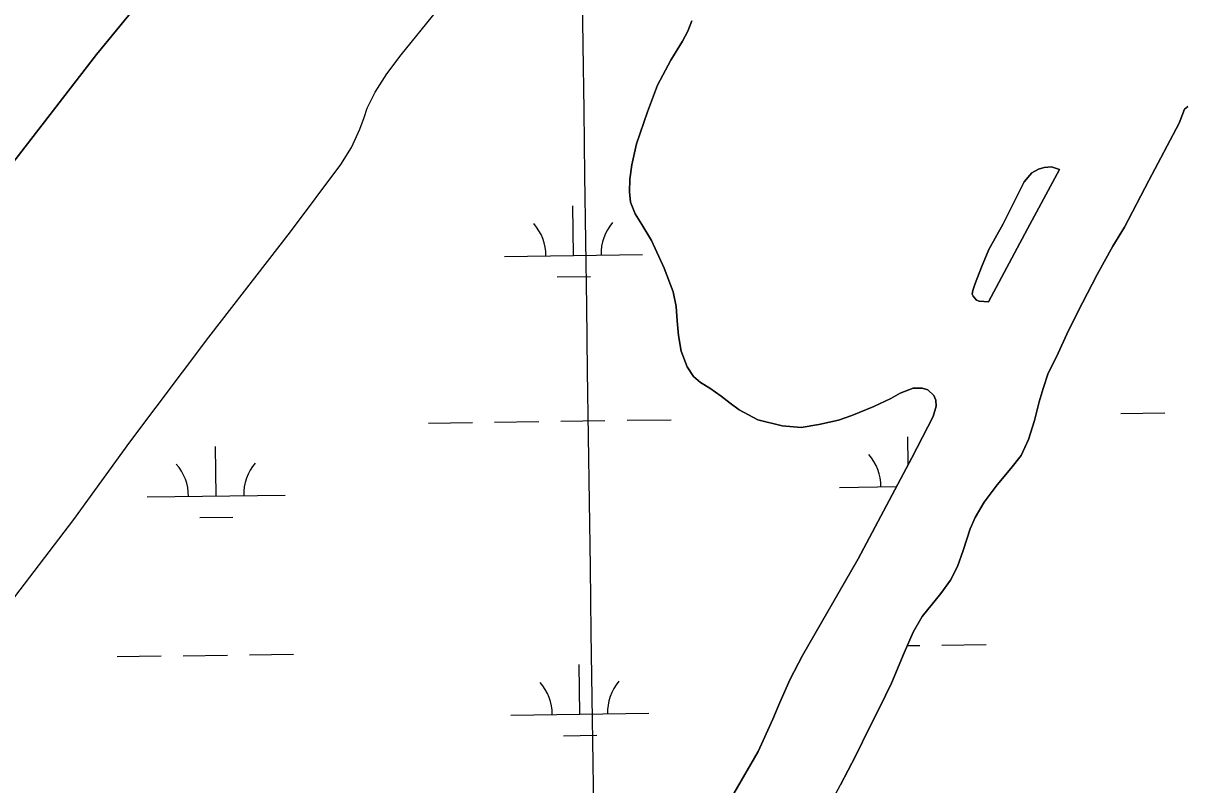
# Model space of a CAD drawing. Extents: x 3767014 to 3805179, y 361544 to 387384.
# Drawn here: x 3784085 to 3784928, y 367654 to 368206 of the extents above; entities that cross this region are included whole.
import ezdxf

# ---------------------------------------------------------------- set-up
doc = ezdxf.new("R2010")
doc.units = 0
for name, color, linetype in [('V-GRID-MAJR', 7, 'Continuous'), ('V-TOPO-SHOR', 7, 'Continuous'), ('V-WETL-SWMP', 7, 'Continuous')]:
    doc.layers.add(name, color=color, linetype=linetype)

msp = doc.modelspace()

# ---------------------------------------------------------------- linework, layer by layer
at = {"layer": 'V-GRID-MAJR'}
msp.add_spline([(3784505.154, 367149.462), (3784421.458, 373206.305), (3784337.716, 379266.522), (3784253.973, 385326.739), (3784253.926, 385330.111)], degree=3, dxfattribs=at)
at = {"layer": 'V-TOPO-SHOR'}
for points in [[(3784056.584, 368078.421), (3784138.123, 368183.469), (3784216.08, 368278.832)], [(3784071.8, 367781.078), (3784121.503, 367846.401), (3784162.195, 367902.459), (3784219.396, 367978.583), (3784278.753, 368055.057), (3784315.101, 368103.83), (3784322.858, 368116.114), (3784328.923, 368129.338), (3784332.054, 368137.87), (3784334.344, 368144.71), (3784339.953, 368156.349), (3784348.375, 368169.633), (3784358.95, 368183.264), (3784384.704, 368215.26)], [(3784746.518, 367932.89), (3784744.982, 367936.238), (3784740.624, 367940.388), (3784736.43, 367941.735), (3784730.044, 367941.77), (3784720.652, 367938.151), (3784713.687, 367934.207), (3784701.54, 367928.489), (3784685.641, 367921.904), (3784675.76, 367918.564), (3784661.522, 367915.31), (3784648.898, 367913.258), (3784635.033, 367914.462), (3784617.514, 367918.675), (3784603.789, 367925.978), (3784597.284, 367930.752), (3784590.772, 367935.913), (3784582.502, 367941.707), (3784575.825, 367945.702), (3784570.783, 367950.028), (3784566.159, 367957.073), (3784561.913, 367968.386), (3784559.79, 367979.943), (3784558.946, 367990.564), (3784558.303, 368000.996), (3784556.009, 368011.582), (3784549.49, 368028.74), (3784540.291, 368048.637), (3784533.426, 368060.269), (3784528.394, 368068.078), (3784525.09, 368076.512), (3784524.421, 368084.043), (3784524.58, 368093.236), (3784526.067, 368103.529), (3784529.467, 368118.705), (3784537.501, 368142.028), (3784544.571, 368161.359), (3784554.377, 368179.5), (3784562.841, 368193.252), (3784566.726, 368200.508), (3784569.542, 368207.93)], [(3784926.646, 368143.836), (3784922.734, 368133.774), (3784900.829, 368092.308), (3784883.285, 368058.303), (3784874.821, 368044.549), (3784863.426, 368024.145), (3784852.713, 368003.464), (3784842.469, 367983.476), (3784833.843, 367964.493), (3784827.848, 367952.54)], [(3784929.112, 368145.833), (3784926.646, 368143.836)], [(3784836.093, 368100.279), (3784830.23, 368102.108), (3784825.016, 368101.584), (3784820.803, 368100.396), (3784816.037, 368097.713), (3784810.475, 368091.264), (3784795.152, 368060.802), (3784784.861, 368042.204), (3784779.456, 368029.445), (3784775.014, 368017.599), (3784773.169, 368012.424), (3784772.837, 368009.852), (3784773.369, 368008.287), (3784775.802, 368005.586), (3784777.891, 368004.848), (3784784.668, 368004.365)], [(3784784.668, 368004.365), (3784812.879, 368057.22), (3784836.093, 368100.279)], [(3784827.848, 367952.54), (3784824.154, 367941.516), (3784821.202, 367931.77), (3784817.956, 367918.241), (3784813.557, 367904.394), (3784808.331, 367892.751), (3784800.722, 367883.47), (3784790.761, 367871.614), (3784781.496, 367858.904), (3784774.895, 367848.002), (3784771.229, 367839.784), (3784766.199, 367824.084), (3784762.228, 367812.472), (3784757.153, 367802.477), (3784750.043, 367792.725), (3784736.62, 367776.042), (3784729.931, 367764.751), (3784723.529, 367749.791), (3784714.301, 367727.793), (3784705.648, 367709.875), (3784697.985, 367695.076), (3784688.504, 367675.397), (3784677.322, 367654.124)], [(3784600.018, 367647.731), (3784617.742, 367678.354), (3784628.385, 367701.74), (3784633.409, 367713.86), (3784640.731, 367730.781), (3784649.691, 367747.933), (3784690.046, 367818.007), (3784728.969, 367891.242), (3784744.579, 367921.233), (3784746.622, 367928.634), (3784746.518, 367932.89)]]:
    msp.add_lwpolyline(points, dxfattribs=at)
at = {"layer": 'V-WETL-SWMP'}
for p, q in [((3784358.95, 368183.264), (3784384.703, 368215.259)), ((3784569.542, 368207.931), (3784566.726, 368200.508)), ((3784566.726, 368200.508), (3784562.842, 368193.253)), ((3784562.842, 368193.253), (3784554.377, 368179.499)), ((3784348.375, 368169.633), (3784358.95, 368183.264)), ((3784554.377, 368179.499), (3784544.57, 368161.358)), ((3784339.953, 368156.35), (3784348.375, 368169.633)), ((3784334.343, 368144.71), (3784339.953, 368156.35)), ((3784544.57, 368161.358), (3784537.501, 368142.027)), ((3784328.922, 368129.338), (3784332.054, 368137.87)), ((3784332.054, 368137.87), (3784334.343, 368144.71)), ((3784537.501, 368142.027), (3784529.466, 368118.706)), ((3784922.734, 368133.774), (3784926.646, 368143.836)), ((3784926.646, 368143.836), (3784929.112, 368145.832)), ((3784322.859, 368116.114), (3784328.922, 368129.338)), ((3784900.829, 368092.308), (3784922.734, 368133.774)), ((3784315.101, 368103.83), (3784322.859, 368116.114)), ((3784529.466, 368118.706), (3784526.068, 368103.529)), ((3784278.752, 368055.057), (3784315.101, 368103.83)), ((3784526.068, 368103.529), (3784524.58, 368093.237)), ((3784524.58, 368093.237), (3784524.42, 368084.042)), ((3784883.286, 368058.303), (3784900.829, 368092.308)), ((3784524.42, 368084.042), (3784525.09, 368076.512)), ((3784483.793, 368037.91), (3784483.293, 368073.907)), ((3784525.09, 368076.512), (3784528.394, 368068.079)), ((3784528.394, 368068.079), (3784533.425, 368060.27)), ((3784219.396, 367978.583), (3784278.752, 368055.057)), ((3784533.425, 368060.27), (3784540.291, 368048.636)), ((3784874.822, 368044.549), (3784883.286, 368058.303)), ((3784540.291, 368048.636), (3784549.49, 368028.74)), ((3784433.798, 368037.216), (3784533.788, 368038.605)), ((3784863.426, 368024.144), (3784874.822, 368044.549)), ((3784549.49, 368028.74), (3784556.009, 368011.582)), ((3784472.008, 368022.314), (3784496.006, 368022.648)), ((3784852.713, 368003.465), (3784863.426, 368024.144)), ((3784556.009, 368011.582), (3784558.302, 368000.997)), ((3784842.468, 367983.475), (3784852.713, 368003.465)), ((3784558.302, 368000.997), (3784558.946, 367990.564)), ((3784558.946, 367990.564), (3784559.789, 367979.942)), ((3784162.194, 367902.458), (3784219.396, 367978.583)), ((3784559.789, 367979.942), (3784561.913, 367968.385)), ((3784833.842, 367964.493), (3784842.468, 367983.475)), ((3784561.913, 367968.385), (3784566.159, 367957.073)), ((3784827.849, 367952.541), (3784833.842, 367964.493)), ((3784566.159, 367957.073), (3784570.783, 367950.028)), ((3784824.154, 367941.517), (3784827.849, 367952.541)), ((3784570.783, 367950.028), (3784575.825, 367945.702)), ((3784575.825, 367945.702), (3784582.502, 367941.706)), ((3784582.502, 367941.706), (3784590.772, 367935.912)), ((3784590.772, 367935.912), (3784597.285, 367930.752)), ((3784713.686, 367934.207), (3784720.651, 367938.152)), ((3784720.651, 367938.152), (3784730.043, 367941.77)), ((3784730.043, 367941.77), (3784736.43, 367941.735)), ((3784736.43, 367941.735), (3784740.623, 367940.387)), ((3784740.623, 367940.387), (3784744.983, 367936.238)), ((3784744.983, 367936.238), (3784746.517, 367932.889)), ((3784821.202, 367931.769), (3784824.154, 367941.517)), ((3784597.285, 367930.752), (3784603.788, 367925.978)), ((3784685.642, 367921.905), (3784701.54, 367928.489)), ((3784701.54, 367928.489), (3784713.686, 367934.207)), ((3784746.622, 367928.635), (3784744.579, 367921.232)), ((3784746.517, 367932.889), (3784746.622, 367928.635)), ((3784817.957, 367918.241), (3784821.202, 367931.769)), ((3784522.613, 367918.367), (3784554.61, 367918.812)), ((3784603.788, 367925.978), (3784617.514, 367918.674)), ((3784617.514, 367918.674), (3784635.033, 367914.463)), ((3784661.521, 367915.31), (3784675.76, 367918.564)), ((3784675.76, 367918.564), (3784685.642, 367921.905)), ((3784744.579, 367921.232), (3784728.969, 367891.241)), ((3784880.486, 367923.338), (3784912.483, 367923.783)), ((3784378.627, 367916.367), (3784410.624, 367916.811)), ((3784426.622, 367917.034), (3784458.619, 367917.478)), ((3784474.618, 367917.7), (3784506.614, 367918.145)), ((3784635.033, 367914.463), (3784648.898, 367913.257)), ((3784648.898, 367913.257), (3784661.521, 367915.31)), ((3784813.558, 367904.394), (3784817.957, 367918.241)), ((3784121.503, 367846.401), (3784162.194, 367902.458)), ((3784726.393, 367886.394), (3784726.114, 367906.451)), ((3784808.331, 367892.752), (3784813.558, 367904.394)), ((3784224.754, 367863.483), (3784224.254, 367899.479)), ((3784728.969, 367891.241), (3784690.046, 367818.008)), ((3784800.723, 367883.469), (3784808.331, 367892.752)), ((3784790.761, 367871.613), (3784800.723, 367883.469)), ((3784676.619, 367869.76), (3784717.856, 367870.332)), ((3784781.496, 367858.904), (3784790.761, 367871.613)), ((3784174.759, 367862.788), (3784274.75, 367864.177)), ((3784774.896, 367848.002), (3784781.496, 367858.904)), ((3784071.8, 367781.078), (3784121.503, 367846.401)), ((3784212.97, 367847.886), (3784236.968, 367848.22)), ((3784771.229, 367839.784), (3784774.896, 367848.002)), ((3784766.199, 367824.083), (3784771.229, 367839.784)), ((3784690.046, 367818.008), (3784649.691, 367747.932)), ((3784762.229, 367812.472), (3784766.199, 367824.083)), ((3784757.154, 367802.478), (3784762.229, 367812.472)), ((3784750.042, 367792.725), (3784757.154, 367802.478)), ((3784736.619, 367776.042), (3784750.042, 367792.725)), ((3784729.932, 367764.751), (3784736.619, 367776.042)), ((3784723.529, 367749.79), (3784729.932, 367764.751)), ((3784725.758, 367754.999), (3784734.809, 367755.125)), ((3784750.807, 367755.347), (3784782.804, 367755.792)), ((3784152.957, 367747.042), (3784184.954, 367747.487)), ((3784200.952, 367747.709), (3784232.949, 367748.153)), ((3784248.948, 367748.376), (3784280.945, 367748.82)), ((3784649.691, 367747.932), (3784640.73, 367730.78)), ((3784714.301, 367727.794), (3784723.529, 367749.79)), ((3784488.414, 367705.268), (3784487.913, 367741.264)), ((3784640.73, 367730.78), (3784633.408, 367713.861)), ((3784705.649, 367709.875), (3784714.301, 367727.794)), ((3784633.408, 367713.861), (3784628.386, 367701.74)), ((3784697.984, 367695.076), (3784705.649, 367709.875)), ((3784438.418, 367704.573), (3784538.409, 367705.962)), ((3784628.386, 367701.74), (3784617.741, 367678.354)), ((3784688.505, 367675.396), (3784697.984, 367695.076)), ((3784476.629, 367689.671), (3784500.627, 367690.005)), ((3784617.741, 367678.354), (3784600.018, 367647.731)), ((3784677.323, 367654.125), (3784688.505, 367675.396)), ((3784664.839, 367630.79), (3784677.323, 367654.125))]:
    msp.add_line(p, q, dxfattribs=at)
msp.add_lwpolyline([(3784216.079, 368278.832), (3784138.122, 368183.469), (3784056.583, 368078.42)], dxfattribs=at)
msp.add_lwpolyline([(3784784.668, 368004.365), (3784777.892, 368004.848), (3784775.803, 368005.585), (3784773.369, 368008.287), (3784772.837, 368009.852), (3784773.168, 368012.424), (3784775.013, 368017.599), (3784779.455, 368029.445), (3784784.86, 368042.203), (3784795.151, 368060.802), (3784810.476, 368091.263), (3784816.037, 368097.712), (3784820.804, 368100.395), (3784825.015, 368101.583), (3784830.23, 368102.107), (3784836.094, 368100.279), (3784812.88, 368057.22)], close=True, dxfattribs=at)
for centre, start, end in [((3784539.024, 368039.153), 140.024034, 181.567693), ((3784428.548, 368037.618), 0.024037, 41.567696), ((3784671.37, 367870.162), 0.024037, 41.567696), ((3784169.51, 367863.19), 0.024037, 41.567696), ((3784279.986, 367864.725), 140.024034, 181.567693), ((3784433.169, 367704.975), 0.024037, 41.567696), ((3784543.645, 367706.51), 140.024034, 181.567693)]:
    msp.add_arc(centre, 35.246, start, end, dxfattribs=at)

doc.saveas('drawing.dxf')
